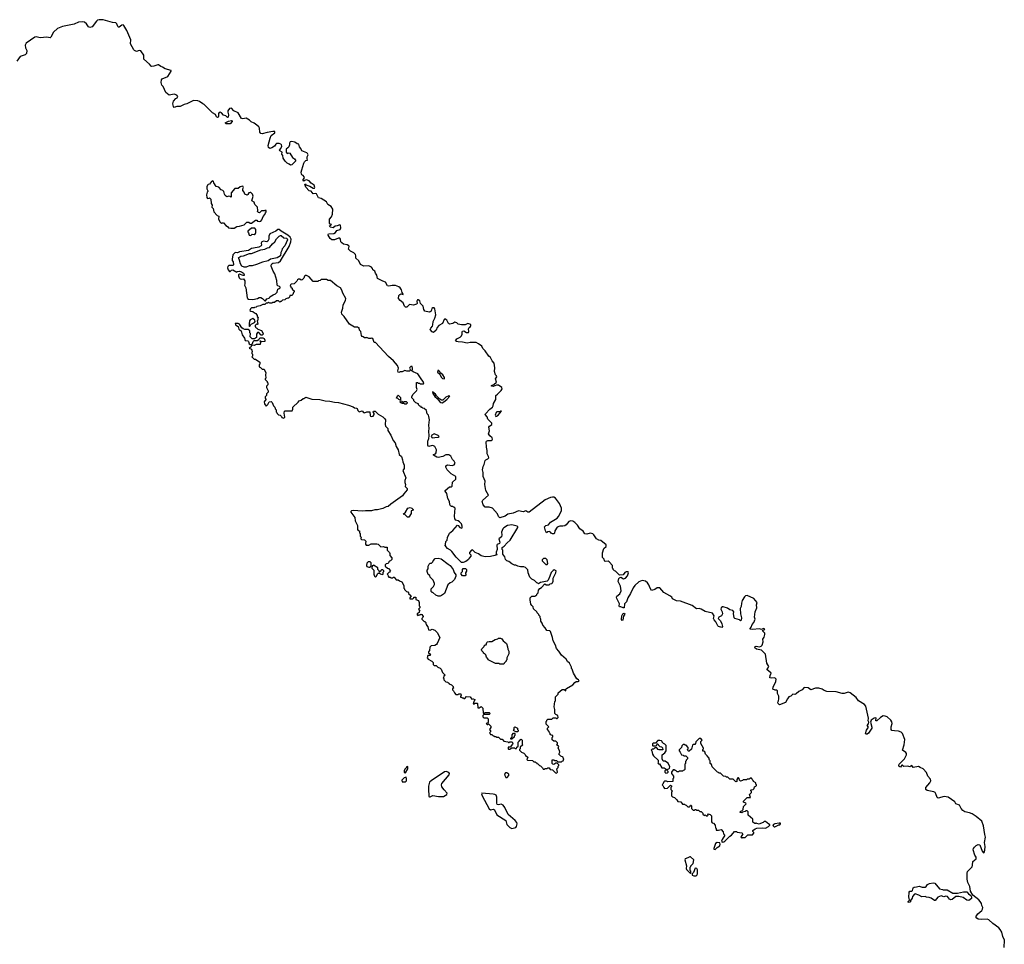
# Model space of a CAD drawing. Extents: x 1966327 to 2147849, y 395140 to 552178.
# Tile 296 of 316: x 2108568 to 2123388, y 430993 to 444909. Entities that reach past the tile are written whole.
import ezdxf

# ---------------------------------------------------------------- set-up
doc = ezdxf.new("R2010")
doc.units = 0

msp = doc.modelspace()

# ---------------------------------------------------------------- linework, layer by layer
at = {"layer": '0CON20XD'}
for points in [[(2114784, 440316), (2114793, 440365), (2114818, 440415), (2114832, 440465), (2114815, 440555), (2114805, 440574), (2114785, 440570), (2114770, 440560), (2114759, 440521), (2114748, 440512), (2114729, 440509), (2114665, 440521), (2114648, 440545), (2114638, 440595), (2114599, 440635), (2114588, 440678), (2114565, 440695), (2114555, 440692), (2114545, 440675), (2114548, 440635), (2114541, 440629), (2114495, 440613), (2114435, 440620), (2114395, 440580), (2114375, 440580), (2114358, 440595), (2114338, 440645), (2114292, 440682), (2114270, 440715), (2114274, 440756), (2114288, 440775), (2114305, 440783), (2114338, 440775), (2114335, 440790), (2114323, 440803), (2114313, 440845), (2114296, 440875), (2114275, 440889), (2114225, 440906), (2114173, 440907), (2114125, 440897), (2114105, 440902), (2114075, 440957), (2114032, 440972), (2113955, 441016), (2113942, 441065), (2113925, 441095), (2113912, 441122), (2113881, 441145), (2113878, 441165), (2113865, 441182), (2113825, 441202), (2113745, 441199), (2113698, 441225), (2113672, 441282), (2113625, 441318), (2113627, 441355), (2113621, 441375), (2113595, 441400), (2113545, 441425), (2113516, 441455), (2113525, 441495), (2113521, 441505), (2113499, 441519), (2113442, 441532), (2113415, 441549), (2113402, 441565), (2113396, 441605), (2113385, 441619), (2113365, 441622), (2113305, 441595), (2113265, 441598), (2113241, 441615), (2113213, 441665), (2113210, 441675), (2113216, 441684), (2113295, 441689), (2113320, 441705), (2113342, 441738), (2113389, 441751), (2113399, 441775), (2113394, 441814), (2113385, 441822), (2113345, 441806), (2113318, 441802), (2113286, 441774), (2113240, 441785), (2113232, 441808), (2113248, 441812), (2113260, 441825), (2113242, 441832), (2113230, 441845), (2113233, 441905), (2113260, 441940), (2113274, 441984), (2113282, 442055), (2113258, 442095), (2113207, 442127), (2113185, 442168), (2113106, 442216), (2113066, 442226), (2113035, 442286), (2113015, 442292), (2112985, 442288), (2112956, 442326), (2112925, 442332), (2112875, 442388), (2112867, 442405), (2112860, 442425), (2112865, 442440), (2112872, 442422), (2112935, 442403), (2112985, 442374), (2113005, 442373), (2113012, 442385), (2112999, 442419), (2112957, 442447), (2112925, 442483), (2112885, 442498), (2112855, 442490), (2112845, 442480), (2112833, 442493), (2112832, 442505), (2112852, 442528), (2112850, 442545), (2112835, 442563), (2112815, 442573), (2112809, 442585), (2112806, 442615), (2112812, 442648), (2112845, 442750), (2112855, 442770), (2112875, 442790), (2112900, 442795), (2112892, 442815), (2112892, 442845), (2112908, 442875), (2112902, 442895), (2112890, 442905), (2112812, 442935), (2112798, 442968), (2112778, 442995), (2112770, 443035), (2112743, 443043), (2112710, 443065), (2112666, 443076), (2112639, 443071), (2112631, 443051), (2112631, 443025), (2112618, 442995), (2112605, 442978), (2112578, 442962), (2112578, 442915), (2112595, 442897), (2112625, 442905), (2112635, 442902), (2112673, 442833), (2112705, 442814), (2112723, 442785), (2112665, 442723), (2112645, 442718), (2112625, 442737), (2112592, 442752), (2112562, 442782), (2112534, 442824), (2112530, 442865), (2112511, 442885), (2112516, 442915), (2112482, 442935), (2112476, 442945), (2112498, 442972), (2112512, 443005), (2112509, 443025), (2112498, 443038), (2112475, 443048), (2112435, 443045), (2112423, 443037), (2112402, 443005), (2112365, 442982), (2112335, 442972), (2112314, 442986), (2112310, 443015), (2112336, 443125), (2112355, 443168), (2112408, 443205), (2112410, 443225), (2112376, 443226), (2112293, 443213), (2112215, 443189), (2112195, 443194), (2112181, 443215), (2112176, 443276), (2112165, 443297), (2112135, 443323), (2112095, 443353), (2112053, 443373), (2112028, 443398), (2111976, 443426), (2111925, 443416), (2111905, 443421), (2111855, 443505), (2111791, 443535), (2111755, 443575), (2111725, 443570), (2111702, 443535), (2111700, 443515), (2111712, 443475), (2111705, 443443), (2111695, 443438), (2111670, 443460), (2111635, 443472), (2111607, 443507), (2111585, 443516), (2111570, 443510), (2111559, 443495), (2111559, 443451), (2111555, 443440), (2111545, 443438), (2111532, 443445), (2111515, 443480), (2111472, 443505), (2111345, 443632), (2111322, 443642), (2111275, 443680), (2111248, 443688), (2111185, 443691), (2111085, 443644), (2111045, 443634), (2110985, 443601), (2110935, 443602), (2110895, 443588), (2110883, 443603), (2110872, 443645), (2110883, 443685), (2110918, 443722), (2110936, 443735), (2110947, 443755), (2110935, 443772), (2110895, 443786), (2110815, 443772), (2110768, 443815), (2110726, 443906), (2110707, 443925), (2110699, 443965), (2110703, 444005), (2110712, 444018), (2110798, 444055), (2110850, 444135), (2110850, 444145), (2110758, 444168), (2110715, 444197), (2110690, 444205), (2110659, 444229), (2110645, 444231), (2110585, 444210), (2110555, 444207), (2110545, 444212), (2110522, 444242), (2110438, 444315), (2110437, 444375), (2110390, 444440), (2110365, 444447), (2110325, 444428), (2110295, 444443), (2110286, 444455), (2110237, 444545), (2110239, 444605), (2110180, 444745), (2110135, 444824), (2110125, 444830), (2110105, 444828), (2110065, 444797), (2110055, 444797), (2110046, 444806), (2110032, 444845), (2110015, 444861), (2109965, 444868), (2109825, 444908), (2109765, 444909), (2109739, 444901), (2109723, 444887), (2109659, 444801), (2109625, 444793), (2109602, 444802), (2109574, 444845), (2109545, 444870), (2109515, 444877), (2109455, 444873), (2109385, 444842), (2109212, 444808), (2109135, 444776), (2109077, 444723), (2109035, 444645), (2109025, 444636), (2108975, 444645), (2108875, 444636), (2108815, 444650), (2108795, 444645), (2108665, 444555), (2108649, 444525), (2108655, 444485), (2108674, 444445), (2108671, 444399), (2108648, 444382), (2108576, 444355), (2108525, 444285)], [(2111675, 443342), (2111660, 443355), (2111708, 443382), (2111755, 443393), (2111765, 443388), (2111766, 443375), (2111735, 443343), (2111675, 443342)], [(2111795, 441770), (2111835, 441798), (2111875, 441800), (2111947, 441823), (2111985, 441860), (2112015, 441862), (2112038, 441848), (2112055, 441848), (2112115, 441890), (2112135, 441890), (2112148, 441878), (2112174, 441874), (2112195, 441879), (2112210, 441895), (2112233, 441947), (2112258, 441975), (2112265, 442000), (2112278, 442015), (2112278, 442035), (2112255, 442038), (2112245, 442030), (2112205, 442030), (2112175, 442004), (2112160, 442005), (2112145, 442020), (2112150, 442035), (2112146, 442086), (2112108, 442125), (2112095, 442162), (2112060, 442185), (2112080, 442255), (2112072, 442285), (2112048, 442308), (2112035, 442310), (2112018, 442305), (2112003, 442277), (2111992, 442268), (2111954, 442284), (2111948, 442315), (2111928, 442338), (2111928, 442362), (2111938, 442385), (2111925, 442402), (2111885, 442392), (2111855, 442368), (2111805, 442370), (2111750, 442305), (2111750, 442245), (2111745, 442240), (2111735, 442250), (2111715, 442252), (2111685, 442242), (2111658, 442265), (2111648, 442285), (2111642, 442325), (2111625, 442340), (2111598, 442348), (2111565, 442389), (2111525, 442398), (2111491, 442455), (2111487, 442475), (2111474, 442486), (2111453, 442475), (2111426, 442434), (2111405, 442428), (2111394, 442416), (2111382, 442395), (2111382, 442365), (2111400, 442335), (2111398, 442322), (2111390, 442315), (2111380, 442275), (2111383, 442233), (2111395, 442220), (2111417, 442223), (2111425, 442230), (2111445, 442210), (2111448, 442145), (2111467, 442117), (2111462, 442085), (2111478, 442065), (2111488, 442018), (2111542, 441962), (2111565, 441950), (2111558, 441905), (2111585, 441860), (2111605, 441840), (2111615, 441850), (2111635, 441850), (2111670, 441810), (2111695, 441798), (2111708, 441778), (2111745, 441770), (2111795, 441770)], [(2112265, 440680), (2112285, 440710), (2112321, 440719), (2112335, 440737), (2112382, 440768), (2112416, 440784), (2112441, 440809), (2112455, 440852), (2112475, 440861), (2112488, 440875), (2112488, 440885), (2112479, 440895), (2112451, 440901), (2112444, 440914), (2112436, 440985), (2112409, 441085), (2112385, 441122), (2112355, 441200), (2112354, 441216), (2112363, 441235), (2112378, 441245), (2112464, 441256), (2112495, 441281), (2112622, 441495), (2112648, 441565), (2112653, 441605), (2112639, 441635), (2112605, 441666), (2112505, 441727), (2112475, 441752), (2112455, 441752), (2112425, 441728), (2112334, 441686), (2112318, 441652), (2112317, 441607), (2112303, 441577), (2112285, 441568), (2112235, 441577), (2112214, 441566), (2112204, 441546), (2112207, 441515), (2112200, 441505), (2112165, 441486), (2112085, 441468), (2112055, 441467), (2112012, 441435), (2111877, 441413), (2111845, 441398), (2111815, 441407), (2111805, 441402), (2111778, 441372), (2111764, 441306), (2111766, 441286), (2111783, 441265), (2111785, 441220), (2111775, 441208), (2111715, 441209), (2111699, 441195), (2111696, 441175), (2111703, 441143), (2111725, 441120), (2111735, 441120), (2111755, 441137), (2111775, 441142), (2111835, 441110), (2111845, 441120), (2111875, 441123), (2111905, 441116), (2111936, 441095), (2111946, 441075), (2111945, 441060), (2111932, 441058), (2111875, 441078), (2111862, 441068), (2111860, 441055), (2111870, 441025), (2111885, 441010), (2111905, 441002), (2111935, 441010), (2111955, 440980), (2111958, 440935), (2111950, 440915), (2111972, 440875), (2111990, 440725), (2112000, 440715), (2112002, 440702), (2112075, 440698), (2112145, 440712), (2112174, 440726), (2112195, 440727), (2112220, 440715), (2112255, 440680), (2112265, 440680)], [(2111945, 441182), (2111911, 441201), (2111889, 441235), (2111878, 441288), (2111864, 441315), (2111862, 441325), (2111868, 441332), (2111895, 441348), (2111935, 441356), (2112025, 441388), (2112055, 441391), (2112195, 441447), (2112257, 441453), (2112295, 441476), (2112328, 441482), (2112375, 441537), (2112409, 441565), (2112435, 441613), (2112475, 441650), (2112495, 441660), (2112505, 441662), (2112545, 441624), (2112589, 441619), (2112598, 441595), (2112556, 441504), (2112519, 441461), (2112514, 441435), (2112499, 441405), (2112492, 441355), (2112445, 441324), (2112345, 441303), (2112308, 441282), (2112220, 441260), (2112134, 441226), (2112065, 441205), (2112024, 441206), (2111975, 441183), (2111945, 441182)], [(2112045, 441660), (2112065, 441680), (2112095, 441678), (2112117, 441693), (2112122, 441705), (2112122, 441752), (2112105, 441770), (2112058, 441772), (2112002, 441728), (2112000, 441715), (2112012, 441702), (2112022, 441665), (2112045, 441660)], [(2115608, 434322), (2115590, 434315), (2115602, 434302), (2115615, 434300), (2115625, 434310), (2115660, 434275), (2115660, 434255), (2115640, 434225), (2115660, 434195), (2115640, 434175), (2115650, 434165), (2115652, 434152), (2115675, 434150), (2115692, 434132), (2115705, 434130), (2115715, 434120), (2115735, 434120), (2115745, 434110), (2115775, 434110), (2115802, 434082), (2115828, 434078), (2115855, 434050), (2115915, 434040), (2115925, 434030), (2115935, 434030), (2115945, 434040), (2115978, 434038), (2115990, 434015), (2115987, 434003), (2115948, 433962), (2115922, 433958), (2115920, 433935), (2115925, 433930), (2115945, 433930), (2115975, 433950), (2115995, 433952), (2116015, 433950), (2116025, 433940), (2116045, 433940), (2116052, 433958), (2116070, 433975), (2116070, 434035), (2116090, 434055), (2116090, 434065), (2116115, 434080), (2116130, 434065), (2116130, 434005), (2116140, 433995), (2116102, 433958), (2116100, 433935), (2116090, 433925), (2116090, 433915), (2116122, 433882), (2116158, 433868), (2116178, 433848), (2116182, 433832), (2116218, 433808), (2116208, 433782), (2116200, 433775), (2116212, 433762), (2116285, 433760), (2116305, 433740), (2116325, 433740), (2116335, 433730), (2116348, 433728), (2116352, 433712), (2116368, 433708), (2116392, 433682), (2116408, 433678), (2116438, 433648), (2116445, 433630), (2116465, 433630), (2116475, 433640), (2116505, 433640), (2116515, 433650), (2116535, 433650), (2116552, 433622), (2116588, 433618), (2116632, 433572), (2116645, 433570), (2116660, 433585), (2116650, 433635), (2116670, 433655), (2116670, 433675), (2116680, 433685), (2116680, 433695), (2116655, 433720), (2116635, 433720), (2116605, 433700), (2116592, 433702), (2116580, 433715), (2116582, 433768), (2116605, 433770), (2116615, 433760), (2116645, 433760), (2116665, 433740), (2116725, 433740), (2116735, 433750), (2116748, 433752), (2116760, 433785), (2116750, 433795), (2116748, 433808), (2116712, 433822), (2116680, 433855), (2116700, 433885), (2116692, 433912), (2116670, 433945), (2116680, 433975), (2116652, 433992), (2116660, 434005), (2116660, 434025), (2116638, 434048), (2116605, 434050), (2116582, 434072), (2116580, 434105), (2116590, 434115), (2116590, 434135), (2116565, 434140), (2116552, 434152), (2116550, 434165), (2116540, 434175), (2116538, 434198), (2116510, 434225), (2116510, 434245), (2116530, 434265), (2116490, 434305), (2116490, 434345), (2116500, 434355), (2116502, 434368), (2116515, 434380), (2116575, 434380), (2116595, 434400), (2116635, 434400), (2116645, 434390), (2116655, 434390), (2116670, 434405), (2116668, 434438), (2116635, 434450), (2116620, 434465), (2116620, 434525), (2116610, 434565), (2116620, 434645), (2116630, 434655), (2116630, 434715), (2116670, 434755), (2116670, 434775), (2116735, 434830), (2116765, 434830), (2116790, 434810), (2116790, 434835), (2116800, 434845), (2116894, 434896), (2116925, 434933), (2116945, 434947), (2116975, 434946), (2116988, 434955), (2116980, 434975), (2116955, 434988), (2116905, 435072), (2116883, 435133), (2116873, 435145), (2116872, 435165), (2116845, 435222), (2116815, 435248), (2116792, 435285), (2116724, 435344), (2116680, 435405), (2116648, 435445), (2116632, 435495), (2116598, 435558), (2116589, 435609), (2116555, 435700), (2116545, 435710), (2116500, 435715), (2116478, 435755), (2116440, 435795), (2116430, 435825), (2116410, 435855), (2116410, 435885), (2116400, 435905), (2116400, 435925), (2116380, 435945), (2116380, 435955), (2116355, 435980), (2116350, 435995), (2116303, 436043), (2116295, 436070), (2116275, 436090), (2116263, 436113), (2116250, 436175), (2116252, 436208), (2116278, 436232), (2116325, 436230), (2116338, 436242), (2116350, 436255), (2116350, 436265), (2116372, 436285), (2116378, 436322), (2116394, 436346), (2116420, 436365), (2116472, 436418), (2116493, 436403), (2116535, 436402), (2116553, 436417), (2116575, 436422), (2116588, 436435), (2116597, 436457), (2116598, 436505), (2116638, 436585), (2116640, 436615), (2116613, 436627), (2116595, 436620), (2116565, 436590), (2116547, 436533), (2116520, 436475), (2116505, 436460), (2116405, 436440), (2116375, 436420), (2116365, 436430), (2116352, 436432), (2116315, 436470), (2116277, 436487), (2116245, 436520), (2116220, 436585), (2116215, 436630), (2116180, 436665), (2116155, 436672), (2116105, 436672), (2116063, 436683), (2116035, 436698), (2116015, 436698), (2115975, 436718), (2115930, 436755), (2115900, 436765), (2115880, 436785), (2115872, 436822), (2115842, 436865), (2115838, 436925), (2115830, 436935), (2115830, 436965), (2115860, 436985), (2115904, 437035), (2115950, 437075), (2116066, 437265), (2116067, 437275), (2116056, 437286), (2115975, 437306), (2115912, 437295), (2115855, 437261), (2115839, 437245), (2115821, 437195), (2115826, 437155), (2115818, 437125), (2115780, 437095), (2115792, 437045), (2115790, 437025), (2115755, 437010), (2115748, 437002), (2115752, 436935), (2115738, 436895), (2115740, 436875), (2115750, 436865), (2115745, 436850), (2115725, 436850), (2115717, 436843), (2115655, 436830), (2115575, 436822), (2115515, 436840), (2115475, 436868), (2115425, 436890), (2115385, 436930), (2115370, 436925), (2115338, 436892), (2115340, 436875), (2115357, 436857), (2115360, 436835), (2115332, 436805), (2115322, 436785), (2115285, 436752), (2115242, 436738), (2115218, 436738), (2115137, 436817), (2115073, 436903), (2115050, 436925), (2115005, 436950), (2114970, 436995), (2114975, 437010), (2114983, 437057), (2115000, 437075), (2115008, 437115), (2115035, 437180), (2115089, 437221), (2115155, 437300), (2115166, 437296), (2115194, 437264), (2115215, 437257), (2115225, 437260), (2115228, 437288), (2115215, 437320), (2115185, 437352), (2115165, 437368), (2115130, 437375), (2115118, 437398), (2115110, 437435), (2115120, 437555), (2115105, 437570), (2115095, 437570), (2115085, 437580), (2115065, 437580), (2115053, 437593), (2115043, 437613), (2115037, 437657), (2115013, 437703), (2114997, 437777), (2114970, 437815), (2114970, 437825), (2115035, 437880), (2115065, 437880), (2115075, 437890), (2115082, 437948), (2115130, 437995), (2115130, 438035), (2115064, 438074), (2115004, 438134), (2114980, 438175), (2114980, 438195), (2115005, 438210), (2115079, 438201), (2115105, 438210), (2115122, 438235), (2115108, 438265), (2115081, 438291), (2115055, 438342), (2115025, 438362), (2114982, 438362), (2114934, 438336), (2114865, 438322), (2114846, 438326), (2114798, 438355), (2114798, 438365), (2114825, 438376), (2114838, 438392), (2114839, 438435), (2114825, 438466), (2114814, 438484), (2114795, 438495), (2114775, 438500), (2114725, 438484), (2114715, 438490), (2114709, 438505), (2114713, 438565), (2114728, 438605), (2114733, 438647), (2114727, 438715), (2114733, 438755), (2114727, 438805), (2114738, 438885), (2114727, 438937), (2114720, 438955), (2114700, 438975), (2114690, 439025), (2114658, 439058), (2114635, 439060), (2114625, 439070), (2114612, 439072), (2114608, 439088), (2114592, 439092), (2114572, 439112), (2114568, 439128), (2114532, 439142), (2114502, 439172), (2114500, 439185), (2114468, 439218), (2114468, 439235), (2114483, 439267), (2114538, 439325), (2114548, 439345), (2114540, 439375), (2114542, 439448), (2114555, 439450), (2114565, 439440), (2114585, 439440), (2114595, 439430), (2114645, 439430), (2114650, 439435), (2114642, 439465), (2114619, 439489), (2114559, 439579), (2114488, 439608), (2114472, 439622), (2114470, 439635), (2114480, 439645), (2114482, 439665), (2114477, 439687), (2114455, 439688), (2114438, 439675), (2114433, 439663), (2114450, 439635), (2114435, 439620), (2114395, 439620), (2114365, 439630), (2114325, 439608), (2114295, 439608), (2114275, 439600), (2114264, 439604), (2114258, 439625), (2114270, 439665), (2114254, 439704), (2114195, 439777), (2114120, 439840), (2114047, 439917), (2113925, 440050), (2113902, 440052), (2113885, 440110), (2113865, 440118), (2113855, 440110), (2113825, 440110), (2113795, 440128), (2113785, 440120), (2113755, 440120), (2113738, 440138), (2113722, 440142), (2113710, 440155), (2113700, 440215), (2113680, 440235), (2113675, 440270), (2113665, 440270), (2113655, 440280), (2113605, 440280), (2113534, 440324), (2113450, 440440), (2113417, 440475), (2113410, 440505), (2113430, 440565), (2113434, 440616), (2113473, 440685), (2113474, 440715), (2113431, 440791), (2113415, 440838), (2113395, 440873), (2113343, 440903), (2113245, 440982), (2113213, 440983), (2113185, 441000), (2113105, 441000), (2113088, 440982), (2113065, 440980), (2113055, 440970), (2112985, 440970), (2112925, 441040), (2112885, 441060), (2112865, 441058), (2112855, 441050), (2112845, 441020), (2112818, 440992), (2112805, 440990), (2112785, 441002), (2112765, 441003), (2112747, 440993), (2112740, 440975), (2112698, 440932), (2112655, 440930), (2112642, 440918), (2112640, 440905), (2112650, 440895), (2112650, 440885), (2112668, 440868), (2112670, 440855), (2112698, 440828), (2112700, 440815), (2112690, 440805), (2112679, 440771), (2112665, 440760), (2112632, 440758), (2112628, 440732), (2112615, 440720), (2112602, 440718)], [(2112602, 440718), (2112575, 440710), (2112557, 440693), (2112525, 440690), (2112505, 440670), (2112495, 440670), (2112485, 440660), (2112465, 440680), (2112435, 440680), (2112405, 440650), (2112375, 440650), (2112365, 440640), (2112335, 440640), (2112315, 440650), (2112295, 440640), (2112275, 440640), (2112255, 440620), (2112225, 440620), (2112185, 440600), (2112135, 440590), (2112125, 440580), (2112103, 440577), (2112095, 440570), (2112055, 440570), (2112042, 440558), (2112032, 440532), (2112045, 440520), (2112078, 440518), (2112100, 440495), (2112120, 440485), (2112140, 440455), (2112142, 440442), (2112160, 440425), (2112150, 440415), (2112150, 440385), (2112140, 440375), (2112150, 440325), (2112145, 440320), (2112132, 440328), (2112113, 440307), (2112110, 440295), (2112115, 440280), (2112125, 440270), (2112138, 440268), (2112152, 440252), (2112205, 440230), (2112230, 440185), (2112230, 440175), (2112215, 440160), (2112202, 440162), (2112165, 440200), (2112145, 440200), (2112132, 440175), (2112130, 440125), (2112102, 440108), (2112065, 440108), (2112038, 440135), (2112040, 440185), (2112030, 440195), (2112030, 440225), (2112008, 440248), (2111955, 440248), (2111930, 440255), (2111911, 440271), (2111875, 440328), (2111855, 440338), (2111812, 440338), (2111818, 440315), (2111855, 440290), (2111865, 440250), (2111875, 440240), (2111888, 440238), (2111900, 440225), (2111918, 440165), (2111950, 440115), (2111962, 440082), (2112000, 440075), (2112010, 440065), (2112022, 440032), (2112035, 440020), (2112058, 440022), (2112070, 440035), (2112080, 440065), (2112095, 440080), (2112145, 440080), (2112155, 440090), (2112168, 440092), (2112172, 440108), (2112185, 440120), (2112225, 440122), (2112245, 440110), (2112257, 440087), (2112258, 440065), (2112205, 440060), (2112195, 440070), (2112182, 440068), (2112190, 440055), (2112188, 440022), (2112128, 440022), (2112097, 440003), (2112065, 440010), (2112055, 440002), (2112045, 439982), (2112020, 439965), (2112055, 439948), (2112063, 439933), (2112068, 439912), (2112060, 439905), (2112060, 439885), (2112070, 439875), (2112070, 439845), (2112060, 439835), (2112095, 439800), (2112115, 439800), (2112180, 439755), (2112180, 439725), (2112170, 439715), (2112170, 439685), (2112190, 439675), (2112215, 439650), (2112245, 439648), (2112272, 439595), (2112268, 439565), (2112270, 439515), (2112260, 439505), (2112260, 439495), (2112290, 439465), (2112290, 439455), (2112300, 439445), (2112300, 439415), (2112280, 439395), (2112280, 439375), (2112310, 439325), (2112310, 439305), (2112282, 439278), (2112280, 439255), (2112260, 439235), (2112260, 439215), (2112270, 439205), (2112270, 439195), (2112248, 439155), (2112250, 439125), (2112275, 439090), (2112300, 439115), (2112322, 439158), (2112355, 439160), (2112370, 439145), (2112390, 439095), (2112410, 439075), (2112412, 439052), (2112430, 439035), (2112430, 439005), (2112440, 438995), (2112442, 438982), (2112465, 438960), (2112488, 438958), (2112508, 438938), (2112515, 438920), (2112545, 438912), (2112560, 438925), (2112546, 438986), (2112552, 439015), (2112565, 439020), (2112667, 439023), (2112678, 439045), (2112680, 439075), (2112757, 439153), (2112775, 439170), (2112805, 439180), (2112835, 439210), (2112845, 439210), (2112875, 439230), (2112965, 439198), (2113085, 439193), (2113164, 439174), (2113238, 439168), (2113305, 439151), (2113365, 439146), (2113515, 439106), (2113585, 439083), (2113608, 439068), (2113635, 439063), (2113648, 439055), (2113657, 439025), (2113675, 439008), (2113722, 439022), (2113743, 438995), (2113755, 438990), (2113795, 439008), (2113838, 439008), (2113843, 438953), (2113850, 438940), (2113865, 438935), (2113888, 438942), (2113904, 438965), (2113903, 438983), (2113890, 439005), (2113892, 439018), (2113917, 439017), (2113961, 438971), (2114035, 438932), (2114059, 438909), (2114072, 438885), (2114068, 438815), (2114073, 438793), (2114110, 438755), (2114108, 438725), (2114154, 438654), (2114190, 438575), (2114218, 438538), (2114236, 438485), (2114263, 438435), (2114279, 438365), (2114313, 438335), (2114330, 438285), (2114333, 438255), (2114357, 438205), (2114357, 438153), (2114334, 438125), (2114380, 438015), (2114366, 437974), (2114367, 437945), (2114376, 437915), (2114372, 437885), (2114398, 437855), (2114398, 437835), (2114348, 437775), (2114330, 437745), (2114154, 437615), (2114115, 437584), (2114083, 437577), (2114035, 437550), (2113955, 437530), (2113915, 437532), (2113865, 437516), (2113775, 437516), (2113725, 437510), (2113585, 437522), (2113560, 437515), (2113550, 437505), (2113550, 437495), (2113612, 437415), (2113618, 437365), (2113650, 437295), (2113650, 437235), (2113662, 437222), (2113680, 437215), (2113680, 437185), (2113690, 437175), (2113690, 437135), (2113710, 437115), (2113700, 437105), (2113700, 437095), (2113713, 437083), (2113755, 437080), (2113778, 437058), (2113780, 437045), (2113770, 437035), (2113770, 437015), (2113782, 437002), (2113825, 437002), (2113858, 437022), (2113945, 437022), (2113963, 437013), (2114003, 436973), (2114045, 436980), (2114065, 436970), (2114098, 436968), (2114100, 436925), (2114132, 436892), (2114140, 436875), (2114140, 436845), (2114167, 436807), (2114170, 436785), (2114148, 436762), (2114135, 436760), (2114122, 436748), (2114120, 436735), (2114108, 436722), (2114085, 436720), (2114070, 436705), (2114070, 436685), (2114102, 436652), (2114118, 436648), (2114150, 436615), (2114140, 436605), (2114140, 436595), (2114122, 436588), (2114100, 436565), (2114110, 436555), (2114112, 436532), (2114125, 436520), (2114145, 436520), (2114155, 436510), (2114185, 436510), (2114195, 436520), (2114205, 436520), (2114235, 436480), (2114265, 436480), (2114282, 436462), (2114318, 436448), (2114350, 436395), (2114350, 436355), (2114360, 436345), (2114362, 436332), (2114392, 436302), (2114408, 436298), (2114420, 436285), (2114422, 436272), (2114460, 436235), (2114440, 436205), (2114442, 436192), (2114485, 436190), (2114500, 436205), (2114502, 436218), (2114525, 436218), (2114530, 436215), (2114532, 436182), (2114570, 436165), (2114578, 436135), (2114580, 436085), (2114590, 436075), (2114590, 436055), (2114570, 436035), (2114590, 436005), (2114580, 435995), (2114580, 435985), (2114550, 435965), (2114552, 435952), (2114565, 435940), (2114575, 435950), (2114597, 435953), (2114605, 435960), (2114620, 435955), (2114640, 435925), (2114637, 435913), (2114620, 435895), (2114620, 435885), (2114655, 435850), (2114665, 435850), (2114680, 435835), (2114680, 435815), (2114690, 435805), (2114690, 435795), (2114712, 435772), (2114720, 435725), (2114745, 435720), (2114775, 435738), (2114815, 435720), (2114852, 435685), (2114892, 435612), (2114852, 435518), (2114840, 435505), (2114815, 435490), (2114763, 435487), (2114743, 435467), (2114738, 435415), (2114720, 435395), (2114720, 435375), (2114735, 435370), (2114750, 435345), (2114745, 435340), (2114712, 435338), (2114700, 435305), (2114714, 435284), (2114770, 435255), (2114790, 435235), (2114790, 435205), (2114805, 435190), (2114838, 435188), (2114862, 435162), (2114895, 435150), (2114910, 435135), (2114932, 435082), (2114970, 435045), (2114952, 435028), (2114950, 435015), (2114940, 435005), (2114950, 434995), (2114950, 434975), (2114982, 434942), (2115005, 434940), (2115015, 434930), (2115028, 434928), (2115032, 434912), (2115068, 434898), (2115090, 434875), (2115090, 434865), (2115100, 434855), (2115082, 434838), (2115080, 434825), (2115098, 434808), (2115110, 434775), (2115132, 434752), (2115165, 434750), (2115175, 434760), (2115205, 434760), (2115210, 434735), (2115200, 434725), (2115202, 434712), (2115215, 434710), (2115225, 434700), (2115245, 434700), (2115255, 434690), (2115268, 434692), (2115295, 434720), (2115348, 434718), (2115375, 434680), (2115395, 434688), (2115420, 434675), (2115420, 434665), (2115410, 434655), (2115392, 434612), (2115415, 434610), (2115425, 434620), (2115455, 434620), (2115460, 434615), (2115462, 434552), (2115485, 434550), (2115515, 434570), (2115540, 434545), (2115542, 434472), (2115565, 434470), (2115575, 434480), (2115635, 434480), (2115648, 434468), (2115635, 434450), (2115555, 434450), (2115540, 434435), (2115540, 434415), (2115555, 434400), (2115605, 434400), (2115618, 434388), (2115620, 434335), (2115608, 434322)], [(2112025, 440290), (2112038, 440302), (2112040, 440315), (2112052, 440328), (2112100, 440350), (2112112, 440365), (2112108, 440388), (2112075, 440410), (2112037, 440393), (2112028, 440375), (2112028, 440352), (2112020, 440345), (2112020, 440295), (2112025, 440290)], [(2122965, 432306), (2122944, 432335), (2122920, 432415), (2122923, 432435), (2122937, 432455), (2122965, 432480), (2122995, 432496), (2123019, 432489), (2123052, 432395), (2123075, 432367), (2123085, 432372), (2123095, 432407), (2123099, 432465), (2123091, 432525), (2123106, 432605), (2123093, 432645), (2123076, 432775), (2123048, 432845), (2122965, 432918), (2122905, 432956), (2122865, 432973), (2122795, 432988), (2122764, 433004), (2122737, 433037), (2122712, 433085), (2122658, 433105), (2122641, 433135), (2122545, 433208), (2122482, 433218), (2122391, 433191), (2122375, 433200), (2122358, 433255), (2122346, 433276), (2122325, 433286), (2122225, 433308), (2122204, 433324), (2122207, 433355), (2122268, 433422), (2122282, 433455), (2122275, 433476), (2122236, 433525), (2122215, 433579), (2122165, 433632), (2122122, 433652), (2122095, 433671), (2122015, 433654), (2121995, 433682), (2121965, 433662), (2121935, 433675), (2121875, 433671), (2121855, 433687), (2121845, 433688), (2121825, 433657), (2121805, 433670), (2121800, 433685), (2121804, 433706), (2121887, 433785), (2121916, 433846), (2121916, 433865), (2121907, 433877), (2121854, 433915), (2121880, 433995), (2121889, 434075), (2121853, 434163), (2121834, 434184), (2121795, 434201), (2121735, 434206), (2121695, 434213), (2121683, 434225), (2121685, 434265), (2121700, 434315), (2121695, 434342), (2121681, 434365), (2121624, 434415), (2121595, 434427), (2121565, 434430), (2121522, 434408), (2121468, 434355), (2121456, 434356), (2121453, 434363), (2121461, 434395), (2121455, 434400), (2121429, 434395), (2121384, 434365), (2121373, 434335), (2121395, 434260), (2121392, 434245), (2121345, 434170), (2121325, 434154), (2121305, 434157), (2121300, 434165), (2121312, 434215), (2121342, 434262), (2121324, 434285), (2121341, 434309), (2121349, 434335), (2121340, 434355), (2121341, 434395), (2121305, 434578), (2121285, 434603), (2121195, 434656), (2121158, 434705), (2121069, 434779), (2121035, 434786), (2120975, 434769), (2120945, 434768), (2120855, 434792), (2120715, 434799), (2120675, 434811), (2120645, 434831), (2120595, 434849), (2120544, 434846), (2120475, 434823), (2120434, 434854), (2120385, 434857), (2120369, 434851), (2120345, 434824), (2120295, 434796), (2120255, 434761), (2120235, 434754), (2120203, 434757), (2120175, 434726), (2120144, 434715), (2120122, 434688), (2120095, 434633), (2120005, 434599), (2119986, 434615), (2119977, 434635), (2119991, 434659), (2119996, 434685), (2119992, 434725), (2119974, 434765), (2119975, 434807), (2119965, 434818), (2119937, 434817), (2119904, 434835), (2119909, 434865), (2119951, 434949), (2119952, 434985), (2119935, 435001), (2119877, 434997), (2119860, 435005), (2119863, 435037), (2119878, 435075), (2119839, 435109), (2119817, 435125), (2119818, 435135), (2119835, 435153), (2119844, 435175), (2119813, 435223), (2119795, 435360), (2119735, 435422), (2119656, 435436), (2119634, 435456), (2119637, 435473), (2119655, 435481), (2119701, 435469), (2119729, 435481), (2119743, 435497), (2119760, 435545), (2119755, 435585), (2119774, 435616), (2119785, 435655), (2119782, 435675), (2119752, 435705), (2119750, 435715), (2119775, 435725), (2119781, 435735), (2119765, 435745), (2119735, 435730), (2119701, 435741), (2119595, 435729), (2119564, 435734), (2119560, 435745), (2119578, 435765), (2119592, 435805), (2119620, 435835), (2119636, 435884), (2119630, 435915), (2119640, 435995), (2119663, 436055), (2119657, 436103), (2119668, 436135), (2119616, 436195), (2119515, 436240), (2119490, 436235), (2119477, 436223), (2119444, 436165), (2119434, 436125), (2119428, 436075), (2119412, 436045), (2119418, 435965), (2119432, 435905), (2119427, 435873), (2119415, 435860), (2119400, 435875), (2119332, 435895), (2119320, 435905), (2119309, 435971), (2119318, 435995), (2119301, 436015), (2119255, 436028), (2119223, 436053), (2119157, 436073), (2119145, 436073), (2119126, 436055), (2119121, 436035), (2119141, 435995), (2119144, 435965), (2119129, 435935), (2119089, 435915), (2119081, 435895), (2119115, 435860), (2119137, 435815), (2119146, 435775), (2119135, 435760), (2119085, 435776), (2119075, 435786), (2119048, 435845), (2119018, 435875), (2119011, 435895), (2119018, 435938), (2118997, 435977), (2118885, 436000), (2118825, 436039), (2118795, 436046), (2118755, 436044), (2118690, 436090), (2118515, 436158), (2118455, 436161), (2118395, 436194), (2118381, 436215), (2118355, 436238), (2118265, 436290), (2118205, 436356), (2118165, 436358), (2118128, 436332), (2118075, 436319), (2118055, 436351), (2118038, 436405), (2118015, 436434), (2117985, 436458), (2117935, 436468), (2117885, 436449), (2117826, 436394), (2117800, 436360), (2117762, 436275), (2117722, 436208), (2117701, 436145), (2117673, 436115), (2117665, 436056), (2117653, 436055), (2117615, 436074), (2117595, 436073), (2117590, 436085), (2117595, 436115), (2117553, 436195), (2117549, 436215), (2117555, 436231), (2117601, 436269), (2117622, 436315), (2117609, 436385), (2117574, 436455), (2117584, 436496), (2117595, 436510), (2117605, 436512), (2117615, 436518), (2117655, 436494), (2117685, 436503), (2117715, 436538), (2117730, 436585), (2117728, 436598), (2117695, 436600), (2117675, 436590), (2117650, 436555), (2117598, 436548), (2117535, 436610), (2117520, 436615), (2117500, 436635), (2117500, 436645), (2117490, 436655), (2117490, 436695), (2117439, 436749), (2117425, 436758), (2117382, 436752), (2117370, 436765), (2117367, 436787), (2117342, 436815), (2117338, 436885), (2117358, 436952), (2117395, 436980), (2117397, 437005), (2117315, 437070), (2117285, 437076), (2117247, 437097), (2117211, 437155), (2117195, 437170), (2117155, 437179), (2117105, 437167), (2117075, 437173), (2117049, 437209), (2116997, 437247), (2116962, 437302), (2116925, 437339), (2116895, 437361), (2116865, 437367), (2116834, 437356), (2116792, 437305), (2116775, 437292), (2116745, 437285), (2116695, 437288), (2116658, 437272), (2116621, 437215), (2116618, 437182), (2116605, 437170), (2116585, 437171), (2116565, 437181), (2116556, 437196), (2116535, 437207), (2116517, 437203), (2116495, 437188), (2116480, 437215), (2116467, 437275), (2116485, 437297), (2116525, 437304), (2116559, 437345), (2116655, 437405), (2116678, 437432), (2116722, 437515), (2116722, 437555), (2116691, 437625), (2116630, 437705), (2116605, 437721), (2116585, 437725), (2116555, 437718), (2116475, 437680), (2116235, 437496), (2116218, 437498), (2116185, 437515), (2116145, 437504), (2116075, 437515), (2115995, 437484), (2115913, 437467), (2115876, 437435), (2115795, 437409), (2115775, 437433), (2115760, 437470), (2115685, 437558), (2115635, 437570), (2115573, 437573), (2115544, 437605), (2115529, 437655), (2115538, 437675), (2115623, 437755), (2115584, 437825), (2115569, 437915), (2115573, 437965), (2115545, 438035), (2115544, 438095), (2115535, 438135), (2115544, 438185), (2115558, 438215), (2115574, 438275), (2115585, 438285), (2115615, 438297), (2115627, 438315), (2115626, 438336), (2115603, 438375), (2115606, 438425), (2115592, 438475), (2115591, 438555), (2115596, 438565), (2115615, 438575), (2115665, 438573), (2115680, 438585), (2115683, 438595), (2115677, 438615), (2115646, 438645), (2115624, 438675), (2115638, 438722), (2115629, 438775), (2115638, 438792), (2115675, 438814), (2115676, 438835), (2115616, 438895), (2115602, 438932), (2115576, 438965), (2115577, 438975), (2115645, 439048), (2115685, 439076), (2115694, 439095), (2115700, 439130), (2115736, 439195), (2115733, 439255), (2115759, 439271), (2115815, 439326), (2115831, 439355), (2115824, 439375), (2115775, 439408), (2115746, 439406), (2115695, 439389), (2115668, 439395), (2115668, 439405), (2115704, 439416), (2115743, 439455), (2115730, 439505), (2115750, 439535), (2115745, 439548), (2115727, 439565), (2115716, 439615), (2115719, 439671), (2115708, 439738), (2115679, 439775), (2115655, 439826), (2115631, 439845), (2115576, 439926), (2115541, 439961), (2115523, 439995), (2115475, 440031), (2115439, 440049), (2115350, 440050), (2115305, 440040), (2115235, 440056), (2115165, 440058), (2115143, 440063), (2115127, 440075), (2115145, 440107), (2115198, 440132), (2115218, 440152), (2115229, 440175), (2115227, 440205), (2115235, 440219), (2115255, 440224), (2115293, 440203), (2115325, 440202), (2115329, 440215), (2115323, 440257), (2115332, 440275), (2115355, 440292), (2115359, 440305), (2115356, 440316), (2115344, 440325), (2115315, 440335), (2115275, 440317), (2115215, 440314), (2115166, 440326), (2115146, 440345), (2115115, 440358), (2115085, 440334), (2115035, 440328), (2115022, 440335), (2114996, 440385), (2114965, 440408), (2114955, 440398), (2114932, 440335), (2114874, 440306), (2114851, 440275), (2114836, 440235), (2114795, 440203), (2114775, 440210), (2114746, 440245), (2114754, 440265), (2114780, 440295), (2114784, 440316)], [(2114955, 439502), (2114962, 439508), (2114961, 439525), (2114936, 439565), (2114908, 439588), (2114875, 439629), (2114860, 439630), (2114858, 439605), (2114892, 439575), (2114909, 439529), (2114929, 439509), (2114955, 439502)], [(2114925, 439143), (2114951, 439155), (2114999, 439195), (2115042, 439245), (2115026, 439246), (2114983, 439227), (2114938, 439182), (2114915, 439182), (2114889, 439199), (2114840, 439250), (2114825, 439274), (2114782, 439308), (2114784, 439285), (2114815, 439240), (2114849, 439209), (2114891, 439155), (2114907, 439145), (2114925, 439143)], [(2114295, 439180), (2114285, 439190), (2114272, 439192), (2114258, 439208), (2114240, 439215), (2114252, 439248), (2114265, 439260), (2114300, 439225), (2114300, 439185), (2114295, 439180)], [(2114385, 439120), (2114365, 439120), (2114355, 439130), (2114325, 439130), (2114315, 439140), (2114302, 439142), (2114290, 439155), (2114305, 439170), (2114318, 439168), (2114335, 439150), (2114345, 439150), (2114355, 439160), (2114385, 439160), (2114400, 439145), (2114400, 439135), (2114385, 439120)], [(2115735, 438938), (2115745, 438940), (2115768, 438955), (2115818, 439018), (2115805, 439018), (2115792, 439008), (2115750, 439005), (2115737, 438995), (2115726, 438956), (2115735, 438938)], [(2114775, 438618), (2114815, 438623), (2114865, 438628), (2114882, 438635), (2114865, 438653), (2114805, 438677), (2114772, 438658), (2114762, 438635), (2114775, 438618)], [(2114405, 437420), (2114365, 437460), (2114340, 437465), (2114373, 437497), (2114411, 437559), (2114443, 437567), (2114470, 437555), (2114490, 437535), (2114490, 437525), (2114460, 437515), (2114460, 437475), (2114425, 437422), (2114405, 437420)], [(2113825, 436668), (2113835, 436670), (2113860, 436685), (2113860, 436735), (2113845, 436750), (2113815, 436750), (2113795, 436730), (2113787, 436695), (2113795, 436678), (2113825, 436668)], [(2114895, 436232), (2114865, 436232), (2114830, 436245), (2114785, 436290), (2114775, 436290), (2114763, 436303), (2114760, 436345), (2114795, 436380), (2114812, 436408), (2114812, 436422), (2114792, 436475), (2114745, 436520), (2114740, 436545), (2114715, 436560), (2114700, 436605), (2114702, 436625), (2114717, 436643), (2114718, 436685), (2114730, 436715), (2114745, 436730), (2114765, 436730), (2114785, 436750), (2114790, 436765), (2114823, 436797), (2114865, 436802), (2114910, 436795), (2115015, 436712), (2115046, 436696), (2115092, 436635), (2115108, 436588), (2115130, 436555), (2115130, 436535), (2115110, 436485), (2115070, 436445), (2115045, 436432), (2115012, 436405), (2114960, 436275), (2114915, 436240), (2114895, 436232)], [(2116505, 436710), (2116518, 436725), (2116507, 436777), (2116487, 436797), (2116453, 436797), (2116432, 436778), (2116430, 436765), (2116485, 436710), (2116505, 436710)], [(2113925, 436520), (2113940, 436535), (2113952, 436568), (2113965, 436580), (2113985, 436580), (2113998, 436568), (2114025, 436560), (2114038, 436562), (2114040, 436595), (2114050, 436605), (2114050, 436615), (2114035, 436630), (2114015, 436630), (2114002, 436618), (2113998, 436602), (2113982, 436592), (2113980, 436615), (2113960, 436635), (2113958, 436658), (2113895, 436700), (2113885, 436690), (2113872, 436688), (2113870, 436655), (2113900, 436625), (2113900, 436565), (2113910, 436535), (2113925, 436520)], [(2115275, 436540), (2115235, 436540), (2115210, 436565), (2115210, 436585), (2115230, 436605), (2115230, 436635), (2115245, 436650), (2115277, 436647), (2115292, 436632), (2115292, 436608), (2115280, 436585), (2115280, 436575), (2115290, 436565), (2115275, 436540)], [(2117635, 435868), (2117625, 435882), (2117632, 435938), (2117648, 435965), (2117665, 435978), (2117675, 435962), (2117657, 435933), (2117645, 435870), (2117635, 435868)], [(2115855, 435210), (2115795, 435210), (2115785, 435220), (2115728, 435218), (2115620, 435275), (2115620, 435285), (2115592, 435315), (2115585, 435350), (2115575, 435360), (2115562, 435362), (2115550, 435375), (2115550, 435385), (2115525, 435410), (2115520, 435425), (2115525, 435440), (2115560, 435475), (2115560, 435485), (2115572, 435498), (2115588, 435502), (2115600, 435535), (2115610, 435545), (2115635, 435552), (2115675, 435548), (2115725, 435578), (2115765, 435590), (2115775, 435600), (2115805, 435600), (2115825, 435590), (2115845, 435560), (2115895, 435520), (2115912, 435472), (2115913, 435433), (2115928, 435405), (2115928, 435365), (2115900, 435305), (2115900, 435275), (2115890, 435265), (2115890, 435255), (2115860, 435225), (2115855, 435210)], [(2116065, 434190), (2116035, 434190), (2116002, 434212), (2116010, 434225), (2116010, 434255), (2116022, 434268), (2116058, 434248), (2116060, 434225), (2116070, 434215), (2116065, 434190)], [(2115975, 434080), (2115962, 434082), (2115960, 434095), (2115980, 434115), (2115980, 434145), (2116002, 434168), (2116015, 434170), (2116020, 434165), (2116020, 434135), (2116010, 434125), (2116008, 434112), (2115975, 434080)], [(2119140, 432530), (2119165, 432534), (2119183, 432545), (2119255, 432622), (2119280, 432635), (2119325, 432690), (2119355, 432690), (2119365, 432680), (2119438, 432668), (2119450, 432655), (2119420, 432605), (2119435, 432590), (2119445, 432600), (2119485, 432600), (2119525, 432640), (2119598, 432642), (2119620, 432665), (2119620, 432675), (2119602, 432692), (2119600, 432705), (2119638, 432732), (2119665, 432740), (2119745, 432748), (2119795, 432740), (2119840, 432765), (2119860, 432785), (2119860, 432795), (2119845, 432800), (2119795, 432840), (2119775, 432840), (2119760, 432825), (2119718, 432812), (2119699, 432801), (2119665, 432810), (2119655, 432820), (2119645, 432810), (2119635, 432810), (2119602, 432832), (2119600, 432875), (2119530, 432935), (2119530, 432985), (2119515, 433000), (2119495, 433000), (2119485, 432990), (2119445, 432980), (2119435, 432970), (2119410, 432975), (2119410, 432985), (2119422, 432998), (2119438, 433002), (2119458, 433022), (2119463, 433067), (2119500, 433105), (2119498, 433118), (2119462, 433132), (2119462, 433148), (2119515, 433200), (2119568, 433202), (2119550, 433245), (2119580, 433275), (2119580, 433295), (2119570, 433305), (2119570, 433315), (2119575, 433320), (2119608, 433322), (2119622, 433338), (2119630, 433365), (2119648, 433372), (2119660, 433385), (2119660, 433395), (2119650, 433405), (2119650, 433425), (2119612, 433442), (2119605, 433460), (2119590, 433475), (2119588, 433488), (2119575, 433500), (2119545, 433480), (2119515, 433480), (2119505, 433470), (2119455, 433470), (2119445, 433460), (2119415, 433450), (2119400, 433465), (2119398, 433488), (2119385, 433500), (2119375, 433500), (2119360, 433475), (2119360, 433445), (2119345, 433440), (2119305, 433480), (2119255, 433480), (2119225, 433510), (2119205, 433510), (2119195, 433520), (2119162, 433522), (2119118, 433568), (2119095, 433570), (2119085, 433580), (2119072, 433582), (2119048, 433608), (2118992, 433662), (2118978, 433698), (2118960, 433715), (2118960, 433755), (2118950, 433765), (2118938, 433798), (2118922, 433812), (2118920, 433825), (2118890, 433855), (2118878, 433888), (2118865, 433900), (2118852, 433902), (2118850, 433925), (2118860, 433935), (2118860, 433945), (2118820, 434015), (2118820, 434045), (2118840, 434065), (2118818, 434088), (2118795, 434090), (2118742, 434038), (2118740, 434015), (2118728, 434002), (2118705, 434000), (2118692, 433988), (2118678, 433932), (2118645, 433900), (2118635, 433900), (2118622, 433912), (2118620, 433925), (2118630, 433935), (2118630, 433955), (2118598, 433988), (2118585, 433990), (2118575, 434000), (2118555, 434000), (2118532, 433978), (2118530, 433955), (2118495, 433920), (2118493, 433903), (2118510, 433885), (2118530, 433845), (2118555, 433840), (2118565, 433830), (2118595, 433830), (2118620, 433805), (2118620, 433785), (2118600, 433765), (2118600, 433755), (2118590, 433745), (2118590, 433715), (2118580, 433705), (2118580, 433625), (2118568, 433612), (2118555, 433610), (2118545, 433600), (2118495, 433600), (2118485, 433590), (2118465, 433590), (2118445, 433610), (2118435, 433610), (2118425, 433620), (2118405, 433620), (2118380, 433585), (2118380, 433565), (2118410, 433525), (2118410, 433495), (2118400, 433485), (2118398, 433442), (2118325, 433440), (2118305, 433450), (2118275, 433450), (2118262, 433438), (2118250, 433405), (2118240, 433395), (2118250, 433385), (2118262, 433352), (2118275, 433340), (2118318, 433342), (2118365, 433390), (2118378, 433378), (2118380, 433365), (2118370, 433355), (2118370, 433325), (2118390, 433305), (2118380, 433275), (2118380, 433225), (2118392, 433212), (2118425, 433200), (2118460, 433165), (2118475, 433140), (2118518, 433138), (2118545, 433100), (2118575, 433100), (2118585, 433090), (2118598, 433088), (2118625, 433060), (2118645, 433060), (2118658, 433072), (2118662, 433088), (2118668, 433088), (2118680, 433075), (2118680, 433035), (2118705, 433010), (2118725, 433010), (2118735, 433020), (2118745, 433020), (2118755, 433010), (2118785, 433010), (2118805, 432990), (2118825, 432990), (2118838, 432978), (2118850, 432965), (2118852, 432952), (2118875, 432930), (2118885, 432940), (2118915, 432920), (2118930, 432935), (2118920, 432945), (2118932, 432958), (2118958, 432948), (2118980, 432925), (2118980, 432835), (2118992, 432822), (2119008, 432818), (2119038, 432788), (2119040, 432745), (2119050, 432735), (2119052, 432712), (2119085, 432710), (2119125, 432720), (2119157, 432687), (2119160, 432655), (2119180, 432635), (2119139, 432571), (2119130, 432545), (2119140, 432530)], [(2118295, 433570), (2118315, 433572), (2118327, 433583), (2118328, 433595), (2118310, 433615), (2118310, 433625), (2118338, 433632), (2118350, 433645), (2118352, 433665), (2118329, 433719), (2118302, 433732), (2118285, 433750), (2118255, 433750), (2118238, 433785), (2118240, 433845), (2118278, 433872), (2118300, 433905), (2118300, 433985), (2118280, 434005), (2118260, 434015), (2118240, 434035), (2118240, 434045), (2118230, 434055), (2118205, 434062), (2118175, 434060), (2118138, 434022), (2118105, 434020), (2118092, 434008), (2118090, 433985), (2118095, 433980), (2118145, 433980), (2118158, 433992), (2118162, 434008), (2118175, 434010), (2118182, 433992), (2118205, 433970), (2118227, 433967), (2118245, 433950), (2118248, 433922), (2118195, 433920), (2118180, 433925), (2118155, 433950), (2118125, 433950), (2118108, 433932), (2118085, 433930), (2118070, 433915), (2118080, 433905), (2118093, 433853), (2118105, 433830), (2118178, 433765), (2118180, 433735), (2118172, 433722), (2118185, 433710), (2118198, 433708), (2118235, 433650), (2118267, 433647), (2118298, 433628), (2118298, 433622), (2118280, 433605), (2118280, 433585), (2118295, 433570)], [(2114375, 433572), (2114410, 433635), (2114410, 433665), (2114405, 433670), (2114390, 433665), (2114388, 433652), (2114365, 433630), (2114352, 433605), (2114355, 433580), (2114375, 433572)], [(2114375, 433440), (2114390, 433455), (2114392, 433485), (2114385, 433510), (2114355, 433500), (2114320, 433465), (2114325, 433440), (2114375, 433440)], [(2114735, 433210), (2114745, 433212), (2114785, 433233), (2114869, 433219), (2114945, 433216), (2114998, 433245), (2115002, 433265), (2114955, 433318), (2114923, 433365), (2114914, 433395), (2114920, 433415), (2115033, 433545), (2115036, 433565), (2115027, 433577), (2114988, 433592), (2114963, 433587), (2114760, 433455), (2114737, 433433), (2114723, 433375), (2114723, 433335), (2114728, 433218), (2114735, 433210)], [(2115905, 433502), (2115930, 433535), (2115930, 433555), (2115902, 433575), (2115878, 433575), (2115866, 433555), (2115871, 433531), (2115885, 433502), (2115905, 433502)], [(2115975, 432736), (2116015, 432744), (2116037, 432753), (2116047, 432765), (2116055, 432805), (2116050, 432825), (2116024, 432855), (2115918, 432948), (2115870, 433050), (2115845, 433086), (2115815, 433104), (2115775, 433092), (2115753, 433095), (2115748, 433115), (2115749, 433205), (2115738, 433235), (2115717, 433247), (2115692, 433252), (2115524, 433266), (2115518, 433255), (2115528, 433225), (2115635, 433034), (2115655, 433019), (2115696, 433026), (2115715, 433017), (2115750, 432940), (2115886, 432855), (2115902, 432795), (2115943, 432753), (2115975, 432736)], [(2119935, 432762), (2119995, 432792), (2120007, 432793), (2120020, 432805), (2120020, 432815), (2119997, 432817), (2119935, 432807), (2119913, 432797), (2119902, 432782), (2119923, 432763), (2119935, 432762)], [(2119035, 432419), (2119068, 432452), (2119104, 432475), (2119112, 432502), (2119108, 432518), (2119065, 432527), (2119042, 432508), (2119014, 432435), (2119015, 432423), (2119035, 432419)], [(2118665, 432060), (2118670, 432065), (2118670, 432095), (2118660, 432105), (2118660, 432155), (2118670, 432165), (2118670, 432175), (2118702, 432208), (2118713, 432265), (2118665, 432310), (2118655, 432310), (2118625, 432292), (2118585, 432280), (2118578, 432265), (2118602, 432175), (2118598, 432135), (2118605, 432120), (2118665, 432060)], [(2123383, 430945), (2123388, 431055), (2123365, 431108), (2123351, 431175), (2123326, 431216), (2123305, 431239), (2123215, 431304), (2123155, 431361), (2123129, 431369), (2123045, 431364), (2122995, 431372), (2122973, 431385), (2122958, 431405), (2122990, 431450), (2123050, 431500), (2123061, 431519), (2123062, 431545), (2123047, 431575), (2123043, 431605), (2123025, 431638), (2123005, 431661), (2122912, 431732), (2122880, 431790), (2122870, 431865), (2122841, 431921), (2122828, 431975), (2122826, 432065), (2122833, 432087), (2122902, 432158), (2122911, 432185), (2122913, 432237), (2122963, 432277), (2122965, 432306)], [(2118745, 432022), (2118760, 432035), (2118768, 432055), (2118768, 432115), (2118760, 432135), (2118735, 432140), (2118710, 432075), (2118690, 432055), (2118690, 432035), (2118715, 432022), (2118745, 432022)], [(2121955, 431624), (2121940, 431625), (2121940, 431635), (2121960, 431655), (2121957, 431687), (2121950, 431695), (2121953, 431777), (2121965, 431792), (2121995, 431792), (2122005, 431800), (2122018, 431842), (2122030, 431855), (2122065, 431857), (2122105, 431870), (2122152, 431852), (2122196, 431854), (2122209, 431861), (2122230, 431895), (2122261, 431909), (2122315, 431917), (2122343, 431913), (2122410, 431825), (2122457, 431817), (2122465, 431810), (2122525, 431810), (2122615, 431760), (2122685, 431760), (2122775, 431780), (2122825, 431780), (2122851, 431751), (2122886, 431726), (2122896, 431706), (2122895, 431682), (2122855, 431654), (2122825, 431657), (2122767, 431697), (2122705, 431712), (2122658, 431712), (2122605, 431668), (2122585, 431660), (2122565, 431671), (2122532, 431712), (2122505, 431718), (2122475, 431709), (2122435, 431720), (2122387, 431703), (2122346, 431654), (2122337, 431653), (2122286, 431686), (2122255, 431698), (2122215, 431702), (2122195, 431712), (2122145, 431708), (2122103, 431733), (2122045, 431750), (2122034, 431746), (2122006, 431714), (2122000, 431685), (2121978, 431652), (2121975, 431633), (2121955, 431624)]]:
    msp.add_lwpolyline(points, dxfattribs=at)

doc.saveas('drawing.dxf')
